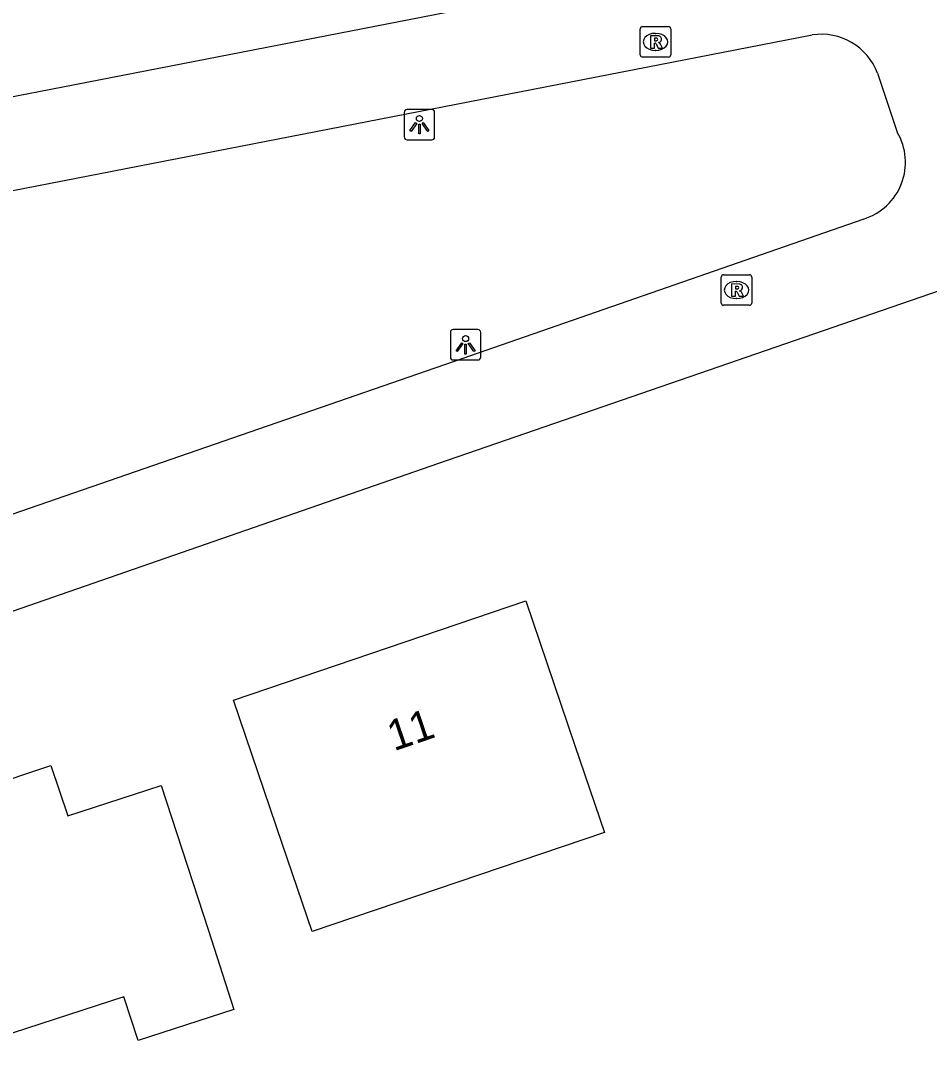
# Model space of a CAD drawing. Extents: x 162675 to 163482, y 379761 to 381227.
# Drawn here: x 162891.25 to 162921.01, y 380594.37 to 380628.41 of the extents above; entities that cross this region are included whole.
import ezdxf

# ---------------------------------------------------------------- set-up
doc = ezdxf.new("R2010")
doc.units = 0
for name, color, linetype in [('IMGEO_Lichtpunt', 7, 'Continuous'), ('IMGEO_Pand', 7, 'Continuous'), ('IMGEO_Pand_nummerreeks', 7, 'Continuous'), ('IMGEO_Rijbaan_lokaal_open', 7, 'Continuous'), ('IMGEO_Rioolput', 7, 'Continuous')]:
    doc.layers.add(name, color=color, linetype=linetype)

msp = doc.modelspace()

# ---------------------------------------------------------------- linework, layer by layer
at = {"layer": 'IMGEO_Lichtpunt'}
for p, q in [((162903.812, 380625.415), (162903.812, 380624.608)), ((162903.812, 380625.415), (162903.812, 380624.608)), ((162904.714, 380625.51), (162903.906, 380625.51)), ((162904.714, 380625.51), (162903.906, 380625.51)), ((162904.808, 380624.608), (162904.808, 380625.415)), ((162904.808, 380624.608), (162904.808, 380625.415)), ((162903.906, 380624.514), (162904.714, 380624.514)), ((162903.906, 380624.514), (162904.714, 380624.514)), ((162906.226, 380618.301), (162905.418, 380618.301)), ((162906.226, 380618.301), (162905.418, 380618.301)), ((162905.324, 380618.206), (162905.324, 380617.399)), ((162905.324, 380618.206), (162905.324, 380617.399)), ((162906.32, 380617.399), (162906.32, 380618.206)), ((162906.32, 380617.399), (162906.32, 380618.206)), ((162905.418, 380617.305), (162906.226, 380617.305)), ((162905.418, 380617.305), (162906.226, 380617.305))]:
    msp.add_line(p, q, dxfattribs=at)
for points in [[(162904.186, 380625.079), (162904.225, 380625.051), (162904.037, 380624.789), (162903.999, 380624.816), (162904.186, 380625.079)], [(162904.288, 380625.031), (162904.335, 380625.031), (162904.335, 380624.709), (162904.288, 380624.709), (162904.288, 380625.031)], [(162904.398, 380625.051), (162904.436, 380625.078), (162904.623, 380624.816), (162904.584, 380624.788), (162904.398, 380625.051)], [(162905.698, 380617.87), (162905.737, 380617.842), (162905.549, 380617.58), (162905.511, 380617.607), (162905.698, 380617.87)], [(162905.8, 380617.822), (162905.847, 380617.822), (162905.847, 380617.5), (162905.8, 380617.5), (162905.8, 380617.822)], [(162905.91, 380617.842), (162905.948, 380617.869), (162906.135, 380617.607), (162906.096, 380617.579), (162905.91, 380617.842)]]:
    msp.add_lwpolyline(points, dxfattribs=at)
for centre in [(162904.311, 380625.213), (162905.823, 380618.004)]:
    msp.add_circle(centre, 0.0994, dxfattribs=at)
for centre, start, end in [((162903.906, 380625.415), 90, 180), ((162903.906, 380625.415), 90, 180), ((162904.714, 380625.415), 0, 90), ((162904.714, 380625.415), 0, 90), ((162903.906, 380624.608), 180, 270), ((162903.906, 380624.608), 180, 270), ((162904.714, 380624.608), 270, 0), ((162904.714, 380624.608), 270, 360), ((162905.418, 380618.206), 90, 180), ((162905.418, 380618.206), 90, 180), ((162906.226, 380618.206), 0, 90), ((162906.226, 380618.206), 0, 90), ((162905.418, 380617.399), 180, 270), ((162905.418, 380617.399), 180, 270), ((162906.226, 380617.399), 270, 0), ((162906.226, 380617.399), 270, 360)]:
    msp.add_arc(centre, 0.0946, start, end, dxfattribs=at)
at = {"layer": 'IMGEO_Pand'}
for points in [[(162900.793, 380598.581), (162899.826, 380601.431), (162898.218, 380606.166), (162907.794, 380609.417), (162909.402, 380604.682), (162910.369, 380601.832), (162900.793, 380598.581)], [(162898.236, 380596.035), (162895.097, 380595.017), (162894.634, 380596.444), (162888.242, 380594.37), (162887.313, 380597.109), (162885.707, 380601.844), (162892.242, 380604.023), (162892.792, 380602.375), (162895.857, 380603.369), (162897.399, 380598.613), (162898.236, 380596.035)]]:
    msp.add_lwpolyline(points, dxfattribs=at)
at = {"layer": 'IMGEO_Rijbaan_lokaal_open'}
for points in [[(162867.129, 380621.29), (162916.208, 380630.849), (162920.91, 380631.719), (162921.784, 380629.038)], [(162867.984, 380618.376), (162868.058, 380618.39), (162917.172, 380627.95)], [(162872.455, 380602.652), (162874.152, 380603.239), (162904.943, 380613.922), (162924.514, 380620.67), (162922.445, 380627.013)], [(162919.318, 380626.697), (162919.961, 380624.768)], [(162918.864, 380621.921), (162905.704, 380617.341), (162872.456, 380605.847), (162871.429, 380605.476)]]:
    msp.add_lwpolyline(points, dxfattribs=at)
for centre, radius, start, end in [((162917.467, 380625.992), 1.98, 20.8597, 98.581), ((162918.285, 380623.779), 1.946, 287.2998, 30.555)]:
    msp.add_arc(centre, radius, start, end, dxfattribs=at)
at = {"layer": 'IMGEO_Rioolput'}
for p, q in [((162911.544, 380627.296), (162911.544, 380628.148)), ((162911.619, 380628.222), (162912.471, 380628.222)), ((162912.545, 380628.148), (162912.545, 380627.296)), ((162912.032, 380628.002), (162912.057, 380628.002)), ((162912.055, 380627.442), (162912.03, 380627.442)), ((162912.471, 380627.222), (162911.619, 380627.222)), ((162914.197, 380619.168), (162914.197, 380620.02)), ((162914.272, 380620.094), (162915.124, 380620.094)), ((162915.198, 380620.02), (162915.198, 380619.168)), ((162914.685, 380619.874), (162914.71, 380619.874)), ((162914.708, 380619.314), (162914.683, 380619.314)), ((162915.124, 380619.094), (162914.272, 380619.094))]:
    msp.add_line(p, q, dxfattribs=at)
for points in [[(162911.544, 380627.296), (162911.544, 380628.148)], [(162911.619, 380628.222), (162912.471, 380628.222)], [(162912.545, 380628.148), (162912.545, 380627.296)], [(162912.133, 380627.92), (162911.881, 380627.922), (162911.881, 380627.522)], [(162912.059, 380627.841), (162912.005, 380627.841), (162912.005, 380627.76)], [(162912.005, 380627.76), (162912.057, 380627.76)], [(162911.881, 380627.522), (162912.005, 380627.522), (162912.005, 380627.684), (162912.016, 380627.684)], [(162912.063, 380627.655), (162912.134, 380627.522), (162912.274, 380627.522), (162912.209, 380627.648)], [(162912.471, 380627.222), (162911.619, 380627.222)], [(162914.197, 380619.168), (162914.197, 380620.02)], [(162914.272, 380620.094), (162915.124, 380620.094)], [(162915.198, 380620.02), (162915.198, 380619.168)], [(162914.786, 380619.792), (162914.534, 380619.794), (162914.534, 380619.394)], [(162914.712, 380619.713), (162914.658, 380619.713), (162914.658, 380619.632)], [(162914.658, 380619.632), (162914.71, 380619.632)], [(162914.534, 380619.394), (162914.658, 380619.394), (162914.658, 380619.556), (162914.669, 380619.556)], [(162914.716, 380619.527), (162914.787, 380619.394), (162914.927, 380619.394), (162914.862, 380619.52)], [(162915.124, 380619.094), (162914.272, 380619.094)]]:
    msp.add_lwpolyline(points, dxfattribs=at)
for centre, radius, start, end in [((162911.621, 380628.146), 0.0765, 91.552, 178.448), ((162911.621, 380628.146), 0.0765, 91.552, 178.448), ((162912.469, 380628.146), 0.0765, 1.552, 88.448), ((162912.469, 380628.146), 0.0765, 1.552, 88.448), ((162912.041, 380627.949), 0.19, 274.7715, 282.9687), ((162912.065, 380627.745), 0.0964, 77.0061, 93.1865), ((162912.079, 380627.802), 0.0378, 276.6634, 79.6772), ((162912.132, 380627.81), 0.109, 350.3612, 89.416), ((162912.13, 380627.81), 0.112, 277.5842, 350.9817), ((162912.015, 380627.631), 0.0533, 26.0293, 88.6989), ((162912.114, 380627.595), 0.108, 29.5134, 73.7905), ((162911.621, 380627.298), 0.0765, 181.552, 268.448), ((162911.621, 380627.298), 0.0765, 181.552, 268.448), ((162912.469, 380627.298), 0.0765, 271.552, 358.448), ((162912.469, 380627.298), 0.0765, 271.552, 358.448), ((162914.274, 380620.018), 0.0765, 91.552, 178.448), ((162914.274, 380620.018), 0.0765, 91.552, 178.448), ((162915.122, 380620.018), 0.0765, 1.552, 88.448), ((162915.122, 380620.018), 0.0765, 1.552, 88.448), ((162914.694, 380619.821), 0.19, 274.7715, 282.9687), ((162914.718, 380619.617), 0.0964, 77.0061, 93.1865), ((162914.732, 380619.674), 0.0378, 276.6634, 79.6772), ((162914.785, 380619.682), 0.109, 350.3612, 89.416), ((162914.783, 380619.682), 0.112, 277.5842, 350.9817), ((162914.668, 380619.503), 0.0533, 26.0293, 88.6989), ((162914.767, 380619.467), 0.108, 29.5134, 73.7905), ((162914.274, 380619.17), 0.0765, 181.552, 268.448), ((162914.274, 380619.17), 0.0765, 181.552, 268.448), ((162915.122, 380619.17), 0.0765, 271.552, 358.448), ((162915.122, 380619.17), 0.0765, 271.552, 358.448)]:
    msp.add_arc(centre, radius, start, end, dxfattribs=at)
for centre, major_axis, ratio, start_param, end_param in [((162912.031, 380627.722), (-0.387, 0.002), 0.722429, 4.712389, 7.853982), ((162912.056, 380627.722), (-0.39, 0.002), 0.717154, 1.570796, 4.712389), ((162914.684, 380619.594), (-0.387, 0.002), 0.722429, 4.712389, 7.853982), ((162914.709, 380619.594), (-0.39, 0.002), 0.717154, 1.570796, 4.712389)]:
    msp.add_ellipse(centre, major_axis=major_axis, ratio=ratio, start_param=start_param, end_param=end_param, dxfattribs=at)

# ---------------------------------------------------------------- texts
at = {"layer": 'IMGEO_Pand_nummerreeks'}
msp.add_text('11', height=1, rotation=18.7521, dxfattribs=at).set_placement((162903.472, 380604.485))

doc.saveas('drawing.dxf')
